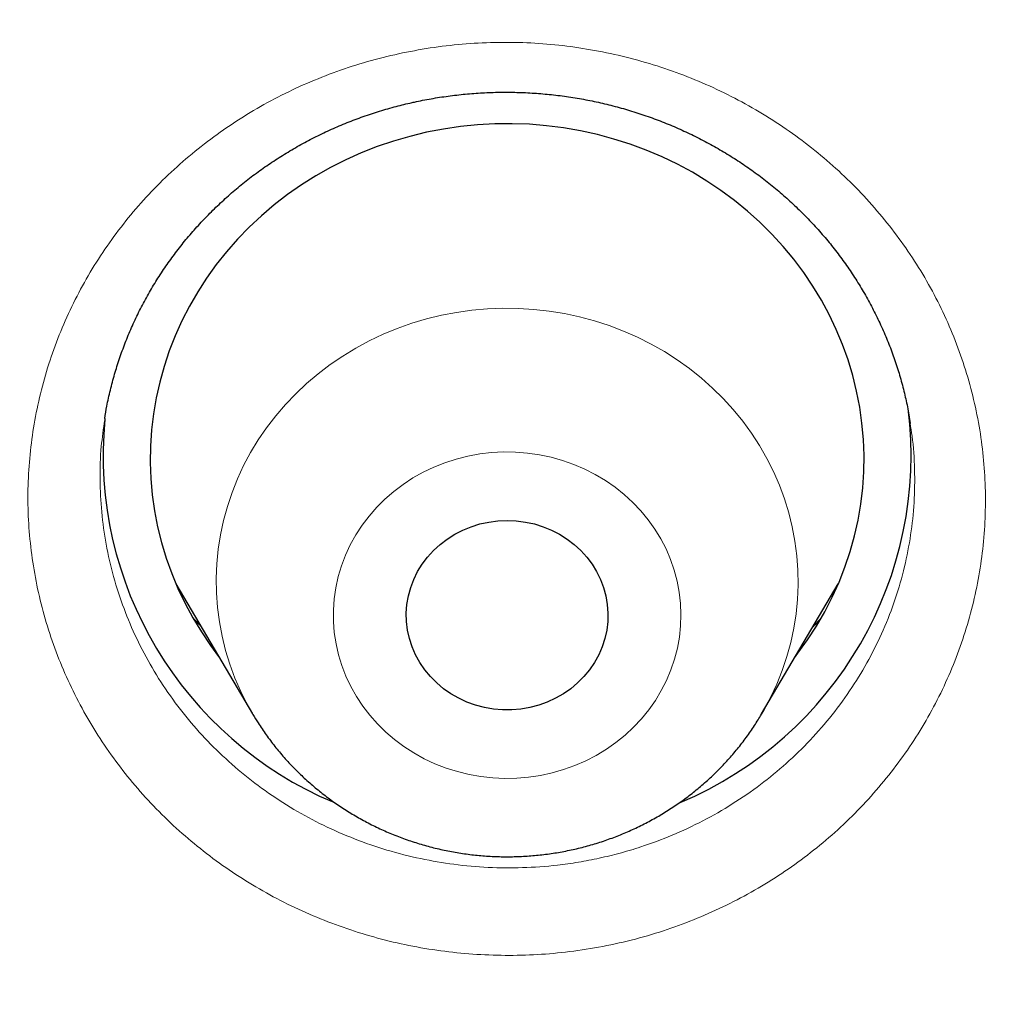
# Model space of a CAD drawing. Header units: millimetres. Extents: x 8 to 436, y 12 to 764.
# Tile 559 of 656: x 222.39 to 226.53, y 738.38 to 742.52. Entities that reach past the tile are written whole.
import ezdxf

# ---------------------------------------------------------------- set-up
doc = ezdxf.new("R2010")
doc.units = ezdxf.units.MM

msp = doc.modelspace()

# ---------------------------------------------------------------- linework, layer by layer
at = {"color": 7, "linetype": 'Continuous', "lineweight": 30}
for p, q in [((222.7486, 740.8394), (222.7479, 740.8335)), ((226.1327, 740.819), (226.1324, 740.8208)), ((223.0475, 740.1441), (223.3696, 739.5976)), ((225.5091, 739.5976), (225.8312, 740.1441)), ((223.3707, 739.5956), (223.3696, 739.5976))]:
    msp.add_line(p, q, dxfattribs=at)
at = {"color": 252, "linetype": 'Continuous', "lineweight": 0}
for p, q in [((223.1499, 739.9703), (223.1217, 739.9972)), ((225.7564, 739.9971), (225.7268, 739.967)), ((223.3761, 739.5867), (223.3707, 739.5956))]:
    msp.add_line(p, q, dxfattribs=at)
at = {"color": 7, "linetype": 'Continuous', "lineweight": 30, "flags": 128}
for points in [[(225.6519, 739.8398), (225.6618, 739.8527), (225.7024, 739.9092), (225.74, 739.9674), (225.7746, 740.0273), (225.806, 740.0886), (225.8343, 740.1514), (225.8593, 740.2153), (225.881, 740.2803), (225.8994, 740.3462), (225.9143, 740.4129), (225.9258, 740.4801), (225.9338, 740.5478), (225.9383, 740.6158), (225.9393, 740.6839), (225.9368, 740.752), (225.9308, 740.8199), (225.9214, 740.8874), (225.9084, 740.9544), (225.8921, 741.0208), (225.8723, 741.0864), (225.8492, 741.1509), (225.8228, 741.2144), (225.7932, 741.2765), (225.7604, 741.3373), (225.7245, 741.3965), (225.6857, 741.454), (225.6439, 741.5096), (225.5993, 741.5634), (225.552, 741.615), (225.5021, 741.6644), (225.4497, 741.7115), (225.3949, 741.7561), (225.338, 741.7982), (225.2789, 741.8377), (225.2179, 741.8745), (225.155, 741.9084), (225.0905, 741.9394), (225.0244, 741.9675), (224.957, 741.9926), (224.8884, 742.0145), (224.8187, 742.0333), (224.7482, 742.049), (224.6769, 742.0614), (224.605, 742.0705), (224.5328, 742.0764), (224.4604, 742.079), (224.3879, 742.0783), (224.3155, 742.0743), (224.2435, 742.0671), (224.1718, 742.0565), (224.1008, 742.0428), (224.0306, 742.0258), (223.9614, 742.0057), (223.8932, 741.9824), (223.8264, 741.9561), (223.761, 741.9267), (223.6971, 741.8945), (223.635, 741.8593), (223.5748, 741.8214), (223.5166, 741.7808), (223.4605, 741.7376), (223.4067, 741.692), (223.3554, 741.6439), (223.3066, 741.5935), (223.2604, 741.541), (223.217, 741.4865), (223.1764, 741.43), (223.1388, 741.3718), (223.1042, 741.3119), (223.0727, 741.2506), (223.0444, 741.1878), (223.0194, 741.1239), (222.9977, 741.0589), (222.9794, 740.993), (222.9645, 740.9263), (222.953, 740.8591), (222.945, 740.7914), (222.9405, 740.7234), (222.9394, 740.6553), (222.9419, 740.5872), (222.9479, 740.5193), (222.9574, 740.4518), (222.9703, 740.3848), (222.9867, 740.3184), (223.0064, 740.2529), (223.0295, 740.1883), (223.0559, 740.1248), (223.0856, 740.0627), (223.1183, 740.0019), (223.1542, 739.9427), (223.1931, 739.8852), (223.2268, 739.8398)], [(224.535, 739.625), (224.4971, 739.6184), (224.4587, 739.6152), (224.4201, 739.6152), (224.3817, 739.6184), (224.3437, 739.625), (224.3066, 739.6348), (224.2705, 739.6477), (224.2359, 739.6636), (224.2029, 739.6825), (224.1719, 739.704), (224.1432, 739.7282), (224.1168, 739.7547), (224.0932, 739.7833), (224.0724, 739.8138), (224.0546, 739.846), (224.0401, 739.8796), (224.0288, 739.9143), (224.021, 739.9497), (224.0166, 739.9858), (224.0157, 740.022), (224.0184, 740.0582), (224.0245, 740.094), (224.034, 740.1291), (224.047, 740.1632), (224.0631, 740.1961), (224.0824, 740.2275), (224.1047, 740.2571), (224.1297, 740.2847), (224.1573, 740.3101), (224.1872, 740.3329), (224.2192, 740.3532), (224.253, 740.3706), (224.2884, 740.385), (224.325, 740.3964), (224.3626, 740.4045), (224.4008, 740.4095), (224.4394, 740.4111), (224.4779, 740.4095), (224.5161, 740.4045), (224.5537, 740.3964), (224.5903, 740.385), (224.6257, 740.3706), (224.6595, 740.3532), (224.6916, 740.3329), (224.7215, 740.3101), (224.7491, 740.2847), (224.7741, 740.2571), (224.7963, 740.2275), (224.8156, 740.1961), (224.8318, 740.1632), (224.8447, 740.1291), (224.8543, 740.094), (224.8604, 740.0582), (224.863, 740.022), (224.8621, 739.9858), (224.8578, 739.9497), (224.8499, 739.9143), (224.8387, 739.8796), (224.8241, 739.846), (224.8064, 739.8138), (224.7856, 739.7833), (224.7619, 739.7547), (224.7356, 739.7282), (224.7068, 739.704), (224.6758, 739.6825), (224.6428, 739.6636), (224.6082, 739.6477), (224.5722, 739.6348), (224.535, 739.625)]]:
    msp.add_lwpolyline(points, dxfattribs=at)
at = {"color": 252, "linetype": 'Continuous', "lineweight": 0, "flags": 128}
for points in [[(223.3696, 739.5976), (223.3476, 739.6366), (223.3198, 739.692), (223.2952, 739.7486), (223.2739, 739.8064), (223.2558, 739.8652), (223.2411, 739.9248), (223.2298, 739.9851), (223.222, 740.0458), (223.2176, 740.1068), (223.2166, 740.168), (223.2191, 740.2291), (223.2251, 740.2901), (223.2345, 740.3506), (223.2473, 740.4106), (223.2635, 740.4698), (223.2831, 740.5282), (223.3059, 740.5855), (223.3319, 740.6416), (223.3611, 740.6963), (223.3933, 740.7494), (223.4285, 740.8009), (223.4666, 740.8505), (223.5074, 740.8982), (223.5508, 740.9437), (223.5968, 740.9871), (223.6452, 741.028), (223.6958, 741.0665), (223.7485, 741.1024), (223.8032, 741.1356), (223.8597, 741.166), (223.9178, 741.1936), (223.9774, 741.2182), (224.0383, 741.2398), (224.1004, 741.2583), (224.1634, 741.2737), (224.2272, 741.2859), (224.2916, 741.2949), (224.3564, 741.3007), (224.4214, 741.3032), (224.4865, 741.3025), (224.5515, 741.2985), (224.6162, 741.2913), (224.6803, 741.2808), (224.7438, 741.2672), (224.8064, 741.2504), (224.8679, 741.2305), (224.9283, 741.2075), (224.9873, 741.1816), (225.0447, 741.1527), (225.1004, 741.121), (225.1542, 741.0866), (225.206, 741.0495), (225.2556, 741.0099), (225.3029, 740.9679), (225.3478, 740.9235), (225.39, 740.877), (225.4296, 740.8285), (225.4664, 740.778), (225.5003, 740.7257), (225.5311, 740.6719), (225.5589, 740.6165), (225.5835, 740.5599), (225.6049, 740.5021), (225.6229, 740.4433), (225.6376, 740.3837), (225.6489, 740.3234), (225.6568, 740.2627), (225.6612, 740.2017), (225.6621, 740.1405), (225.6596, 740.0794), (225.6537, 740.0185), (225.6442, 739.9579), (225.6314, 739.8979), (225.6152, 739.8387), (225.5957, 739.7803), (225.5729, 739.723), (225.5468, 739.6669), (225.5177, 739.6122), (225.5085, 739.5965)], [(224.2745, 740.6816), (224.2258, 740.6693), (224.1781, 740.6539), (224.1317, 740.6355), (224.0867, 740.614), (224.0434, 740.5897), (224.002, 740.5627), (223.9627, 740.533), (223.9257, 740.5009), (223.8911, 740.4664), (223.8591, 740.4298), (223.8298, 740.3912), (223.8035, 740.3508), (223.7802, 740.3087), (223.7601, 740.2653), (223.7432, 740.2207), (223.7296, 740.175), (223.7194, 740.1286), (223.7126, 740.0817), (223.7093, 740.0344), (223.7094, 739.987), (223.7131, 739.9398), (223.7202, 739.8928), (223.7307, 739.8465), (223.7446, 739.801), (223.7618, 739.7564), (223.7823, 739.7131), (223.8059, 739.6712), (223.8325, 739.631), (223.862, 739.5925), (223.8942, 739.5561), (223.929, 739.5218), (223.9663, 739.4899), (224.0058, 739.4605), (224.0474, 739.4337), (224.0909, 739.4097), (224.136, 739.3885), (224.1826, 739.3704), (224.2304, 739.3552), (224.2791, 739.3433), (224.3287, 739.3345), (224.3788, 739.3289), (224.4291, 739.3266), (224.4796, 739.3276), (224.5298, 739.3318), (224.5796, 739.3393), (224.6287, 739.35), (224.6769, 739.3638), (224.724, 739.3808), (224.7697, 739.4008), (224.8139, 739.4236), (224.8563, 739.4493), (224.8967, 739.4777), (224.9349, 739.5086), (224.9707, 739.5419), (225.004, 739.5775), (225.0346, 739.6151), (225.0624, 739.6547), (225.0873, 739.6959), (225.109, 739.7387), (225.1275, 739.7828), (225.1428, 739.8279), (225.1547, 739.874), (225.1632, 739.9207), (225.1682, 739.9678), (225.1698, 740.0152), (225.1679, 740.0625), (225.1625, 740.1096), (225.1537, 740.1563), (225.1415, 740.2023), (225.1259, 740.2473), (225.1071, 740.2913), (225.085, 740.3339), (225.0599, 740.375), (225.0319, 740.4144), (225.001, 740.4518), (224.9674, 740.4872), (224.9314, 740.5203), (224.8929, 740.551), (224.8524, 740.5791), (224.8098, 740.6045), (224.7655, 740.6271), (224.7196, 740.6468), (224.6724, 740.6635), (224.6241, 740.677), (224.5749, 740.6874), (224.5251, 740.6946), (224.4748, 740.6985), (224.4244, 740.6992), (224.374, 740.6966), (224.324, 740.6907), (224.2745, 740.6816)]]:
    msp.add_lwpolyline(points, dxfattribs=at)
at = {"color": 7, "linetype": 'Continuous', "lineweight": 30}
for centre, radius, start, end in [((224.5545, 740.6846), 1.5822, 292.7859, 7.1502), ((224.3245, 740.6855), 1.5831, 174.5333, 247.1805)]:
    msp.add_arc(centre, radius, start, end, dxfattribs=at)
for points, knots in [([(279.178, 721.4421), (279.1775, 721.4508), (279.1765, 721.4682), (279.1747, 721.5004), (279.1724, 721.539), (279.1698, 721.5832), (279.167, 721.6304), (279.1632, 721.693), (279.1582, 721.7727), (279.1528, 721.8566), (279.1477, 721.9332), (279.1433, 721.9977), (279.1389, 722.0596), (279.135, 722.1155), (279.1314, 722.1644), (279.1283, 722.2063), (279.1257, 722.2412), (279.1236, 722.2695), (279.1217, 722.2943), (279.1199, 722.3189), (279.1177, 722.3463), (279.1148, 722.3838), (279.111, 722.4328), (279.106, 722.4949), (279.0983, 722.5893), (279.0876, 722.7159), (279.0737, 722.8744), (279.0585, 723.04), (279.0419, 723.2127), (279.0239, 723.3922), (278.9997, 723.6241), (278.969, 723.9018), (278.9314, 724.219), (278.9026, 724.4477), (278.884, 724.59), (278.8764, 724.6475), (278.8697, 724.6977), (278.864, 724.7402), (278.8593, 724.7751), (278.8556, 724.8021), (278.8528, 724.8224), (278.8504, 724.8405), (278.8475, 724.8612), (278.8438, 724.8879), (278.8387, 724.9247), (278.832, 724.9726), (278.8238, 725.0307), (278.8149, 725.0933), (278.8056, 725.1578), (278.7929, 725.2452), (278.7763, 725.3567), (278.7542, 725.5026), (278.7294, 725.6627), (278.7015, 725.8377), (278.6681, 726.0418), (278.6284, 726.2762), (278.5818, 726.542), (278.5316, 726.8176), (278.4776, 727.1028), (278.4325, 727.333), (278.3977, 727.5053), (278.3749, 727.6172), (278.3515, 727.7303), (278.328, 727.8423), (278.3052, 727.9497), (278.2842, 728.0471), (278.2654, 728.1336), (278.2487, 728.2095), (278.2338, 728.2768), (278.2208, 728.3355), (278.2102, 728.3825), (278.202, 728.419), (278.1958, 728.4462), (278.1908, 728.4686), (278.1868, 728.4861), (278.1836, 728.5002), (278.1802, 728.5149), (278.1758, 728.5344), (278.1697, 728.5609), (278.1622, 728.5935), (278.1536, 728.631), (278.1411, 728.6849), (278.1241, 728.7576), (278.102, 728.8519), (278.0768, 728.9578), (278.0485, 729.0752), (278.0156, 729.2098), (277.9785, 729.3598), (277.9381, 729.5202), (277.8972, 729.6803), (277.8564, 729.8371), (277.8159, 729.9905), (277.7757, 730.1407), (277.7358, 730.2875), (277.6863, 730.4669), (277.6275, 730.6766), (277.5593, 730.9141), (277.4927, 731.1411), (277.428, 731.3577), (277.3651, 731.5638), (277.3045, 731.7594), (277.2462, 731.9444), (277.1893, 732.122), (277.1341, 732.2919), (277.0809, 732.4535), (277.0401, 732.5757), (277.0111, 732.6619), (276.993, 732.7156), (276.9754, 732.7674), (276.9587, 732.8164), (276.9436, 732.8606), (276.9307, 732.898), (276.9205, 732.9276), (276.9119, 732.9526), (276.9032, 732.9777), (276.8927, 733.0082), (276.8796, 733.0459), (276.8628, 733.0941), (276.8427, 733.1513), (276.8201, 733.2158), (276.7965, 733.2825), (276.7609, 733.3828), (276.7119, 733.5191), (276.6483, 733.6941), (276.5804, 733.8785), (276.5079, 734.0722), (276.4309, 734.2753), (276.3489, 734.4878), (276.2618, 734.7102), (276.1689, 734.9432), (276.0701, 735.1869), (275.9651, 735.4413), (275.8537, 735.7062), (275.7356, 735.9815), (275.6107, 736.2672), (275.501, 736.5129), (275.4089, 736.7162), (275.3373, 736.8726), (275.2666, 737.0253), (275.199, 737.1698), (275.1357, 737.304), (275.0787, 737.4235), (275.028, 737.5293), (274.9832, 737.6221), (274.947, 737.6967), (274.9186, 737.755), (274.8976, 737.798), (274.8789, 737.836), (274.8636, 737.8672), (274.8519, 737.8908), (274.8437, 737.9075), (274.8372, 737.9207), (274.8307, 737.9339), (274.8213, 737.9529), (274.8083, 737.9791), (274.7913, 738.0134), (274.7703, 738.0556), (274.7452, 738.106), (274.7157, 738.1648), (274.6823, 738.2313), (274.6451, 738.305), (274.558, 738.4767), (274.4212, 738.7425), (274.2515, 739.0648), (274.0982, 739.3506), (273.962, 739.6005), (273.8248, 739.8484), (273.6856, 740.0961), (273.5306, 740.3677), (273.357, 740.6668), (273.1626, 740.9952), (272.959, 741.3323), (272.7548, 741.6636), (272.5507, 741.9883), (272.3897, 742.2397), (272.2668, 742.4292), (272.1861, 742.5527), (272.1082, 742.671), (272.0328, 742.7847), (271.9604, 742.8934), (271.8911, 742.9965), (271.8272, 743.0911), (271.7688, 743.1773), (271.7157, 743.255), (271.669, 743.3233), (271.6283, 743.3824), (271.5936, 743.4328), (271.5641, 743.4754), (271.5403, 743.5098), (271.5214, 743.537), (271.5038, 743.5624), (271.4833, 743.5917), (271.4572, 743.6292), (271.4254, 743.6747), (271.388, 743.7281), (271.3451, 743.789), (271.2967, 743.8575), (271.2426, 743.9337), (271.1824, 744.0183), (271.1158, 744.1112), (271.0428, 744.2126), (270.9646, 744.3204), (270.8832, 744.4321), (270.7189, 744.6558), (270.4816, 744.9739), (270.1673, 745.3849), (269.8501, 745.7904), (269.5172, 746.2059), (269.1682, 746.6309), (268.8609, 746.9958), (268.6004, 747.2991), (268.3917, 747.5386), (268.1876, 747.7696), (267.9884, 747.992), (267.7944, 748.2059), (267.6056, 748.4113), (267.4223, 748.6085), (267.2789, 748.7609), (267.1742, 748.8713), (267.1068, 748.942), (267.0403, 749.0116), (266.9759, 749.0786), (266.9156, 749.1411), (266.8615, 749.197), (266.8145, 749.2454), (266.7752, 749.2857), (266.7433, 749.3184), (266.7186, 749.3436), (266.6999, 749.3627), (266.6837, 749.3793), (266.6659, 749.3974), (266.6378, 749.426), (266.5981, 749.4664), (266.546, 749.5191), (266.4844, 749.5813), (266.4129, 749.6532), (266.3309, 749.7352), (266.2398, 749.8258), (266.1396, 749.925), (266.0368, 750.026), (265.9324, 750.1279), (265.8273, 750.2299), (265.7156, 750.3376), (265.5971, 750.4509), (265.4722, 750.5696), (265.2836, 750.7474), (265.0338, 750.9798), (264.7075, 751.2776), (264.3661, 751.5832), (264.0097, 751.8955), (263.6567, 752.1987), (263.3072, 752.4928), (262.9613, 752.778), (262.6195, 753.0545), (262.2816, 753.3227), (261.9705, 753.5649), (261.6857, 753.7831), (261.4265, 753.9788), (261.1689, 754.1705), (260.9128, 754.3584), (260.6584, 754.5425), (260.4057, 754.7228), (260.1549, 754.8993), (259.9491, 755.0422), (259.7909, 755.1509), (259.6828, 755.2247), (259.5838, 755.292), (259.4939, 755.3527), (259.4262, 755.3982), (259.3781, 755.4305), (259.3473, 755.4511), (259.3183, 755.4704), (259.2922, 755.4879), (259.2709, 755.5021), (259.2561, 755.5119), (259.2467, 755.5182), (259.2397, 755.5229), (259.2274, 755.531), (259.2064, 755.5449), (259.1745, 755.5661), (259.1342, 755.5928), (259.0854, 755.625), (259.0282, 755.6627), (258.9624, 755.7058), (258.8881, 755.7544), (258.8052, 755.8084), (258.7136, 755.8676), (258.6136, 755.9321), (258.5068, 756.0005), (258.3954, 756.0715), (258.2816, 756.1435), (258.1329, 756.237), (257.9476, 756.3524), (257.7241, 756.4901), (257.475, 756.6416), (257.1988, 756.8071), (256.8943, 756.9866), (256.5795, 757.1691), (256.2542, 757.3543), (255.9185, 757.542), (255.572, 757.732), (255.2251, 757.9185), (254.8783, 758.1013), (254.5321, 758.2803), (254.1767, 758.4605), (253.8119, 758.6416), (253.4376, 758.8234), (253.0726, 758.9968), (252.7178, 759.1618), (252.3757, 759.3177), (252.0324, 759.4709), (251.6924, 759.6195), (251.3584, 759.7624), (251.0306, 759.8998), (250.6987, 760.0361), (250.3632, 760.171), (250.0247, 760.3041), (249.694, 760.4313), (249.3714, 760.5527), (249.0414, 760.6743), (248.705, 760.7954), (248.3631, 760.9156), (248.0325, 761.0291), (247.7132, 761.1363), (247.407, 761.2367), (247.1139, 761.3308), (246.834, 761.4188), (246.5653, 761.5015), (246.324, 761.5743), (246.109, 761.6381), (245.9187, 761.6936), (245.7349, 761.7465), (245.5534, 761.798), (245.3503, 761.8549), (245.1209, 761.9179), (244.8639, 761.987), (244.5851, 762.0604), (244.2834, 762.1379), (243.958, 762.2192), (243.6206, 762.3011), (243.2712, 762.3832), (242.9098, 762.4654), (242.5437, 762.5457), (242.1734, 762.6241), (241.7994, 762.7003), (241.4145, 762.7756), (241.0188, 762.8498), (240.625, 762.9203), (240.2337, 762.9872), (239.8458, 763.0504), (239.4513, 763.1115), (239.0534, 763.1698), (238.6552, 763.2249), (238.2576, 763.2768), (237.7508, 763.3387), (237.1351, 763.4069), (236.411, 763.4765), (235.6723, 763.5368), (234.9192, 763.5868), (234.152, 763.626), (233.3883, 763.6532), (232.6282, 763.6687), (231.933, 763.6722), (231.3023, 763.6669), (230.7357, 763.6557), (230.1715, 763.6381), (229.6102, 763.6142), (229.0541, 763.5843), (228.5159, 763.5494), (227.9972, 763.5102), (227.4978, 763.4674), (227.0073, 763.4205), (226.5257, 763.3697), (226.0351, 763.3131), (225.5365, 763.2507), (225.0305, 763.182), (224.5357, 763.1098), (224.052, 763.0343), (223.5794, 762.9559), (223.118, 762.8748), (222.6677, 762.7914), (222.2078, 762.7019), (221.7345, 762.6052), (221.2431, 762.4997), (220.7494, 762.3884), (220.2524, 762.271), (219.7523, 762.1475), (219.2491, 762.0177), (218.7823, 761.8919), (218.3521, 761.7717), (217.9588, 761.6583), (217.5636, 761.5408), (217.193, 761.4272), (216.8448, 761.3176), (216.5173, 761.212), (216.1822, 761.1013), (215.8333, 760.9833), (215.4706, 760.8574), (215.0939, 760.7233), (214.7091, 760.5826), (214.3164, 760.4353), (213.9159, 760.2811), (213.5079, 760.1197), (213.104, 759.9556), (212.7044, 759.7891), (212.3088, 759.6201), (211.9055, 759.4436), (211.4948, 759.2593), (211.0767, 759.0669), (210.6515, 758.8662), (210.2193, 758.6571), (209.7803, 758.4392), (209.3347, 758.2123), (208.8828, 757.9762), (208.4246, 757.7306), (208.0492, 757.524), (207.7573, 757.3604), (207.5502, 757.243), (207.3421, 757.1237), (207.1359, 757.004), (206.9347, 756.8859), (206.7452, 756.7735), (206.5678, 756.6671), (206.4021, 756.5669), (206.2442, 756.4705), (206.0941, 756.3781), (205.9451, 756.2857), (205.798, 756.1936), (205.6535, 756.1025), (205.5192, 756.0171), (205.3949, 755.9376), (205.2813, 755.8644), (205.178, 755.7975), (205.0851, 755.7369), (205.0016, 755.6822), (204.9317, 755.6363), (204.874, 755.5982), (204.8268, 755.567), (204.7838, 755.5385), (204.7436, 755.5117), (204.7053, 755.4862), (204.665, 755.4593), (204.6198, 755.4291), (204.5669, 755.3936), (204.5072, 755.3534), (204.4345, 755.3044), (204.3481, 755.2458), (204.2468, 755.1767), (204.1364, 755.101), (204.0168, 755.0185), (203.889, 754.9297), (203.7532, 754.8346), (203.6095, 754.7333), (203.4573, 754.6251), (203.2955, 754.5091), (203.1251, 754.3858), (202.95, 754.2579), (202.7753, 754.1289), (202.6037, 754.0012), (202.4355, 753.8747), (202.2706, 753.7496), (202.0683, 753.5946), (201.8309, 753.4106), (201.5613, 753.1983), (201.3018, 752.9909), (201.0522, 752.7886), (200.8138, 752.5926), (200.5863, 752.4031), (200.3694, 752.2202), (200.1616, 752.0427), (199.9615, 751.8699), (199.7691, 751.7017), (199.5845, 751.5385), (199.4087, 751.3816), (199.2407, 751.23), (199.079, 751.0827), (198.9224, 750.9387), (198.7501, 750.7787), (198.5636, 750.6037), (198.3648, 750.4148), (198.175, 750.2323), (197.9942, 750.0565), (197.8526, 749.9173), (197.7474, 749.8131), (197.6762, 749.7423), (197.6066, 749.6728), (197.5396, 749.6055), (197.4811, 749.5466), (197.4322, 749.4971), (197.3931, 749.4574), (197.359, 749.4228), (197.3297, 749.3929), (197.305, 749.3678), (197.2827, 749.345), (197.2593, 749.321), (197.2312, 749.2923), (197.1974, 749.2576), (197.1579, 749.217), (197.1126, 749.1702), (197.0616, 749.1175), (196.9992, 749.0527), (196.9245, 748.9748), (196.8364, 748.8824), (196.7395, 748.7803), (196.6339, 748.6682), (196.4999, 748.525), (196.3411, 748.3536), (196.1618, 748.1577), (195.9855, 747.963), (195.8131, 747.7703), (195.6443, 747.5795), (195.451, 747.3584), (195.2349, 747.1078), (194.998, 746.8285), (194.7691, 746.5543), (194.5482, 746.2853), (194.3363, 746.0233), (194.1332, 745.7683), (193.9385, 745.5203), (193.7509, 745.2779), (193.5896, 745.0666), (193.4539, 744.8867), (193.3436, 744.7393), (193.2399, 744.5995), (193.1431, 744.468), (193.0532, 744.3449), (192.9713, 744.2321), (192.8973, 744.1295), (192.8307, 744.0366), (192.7699, 743.9514), (192.7149, 743.8738), (192.6636, 743.8014), (192.6167, 743.7348), (192.5747, 743.6748), (192.5397, 743.6248), (192.5145, 743.5887), (192.4969, 743.5633), (192.4833, 743.5438), (192.4667, 743.5198), (192.4449, 743.4885), (192.4173, 743.4485), (192.3858, 743.4029), (192.351, 743.3523), (192.3136, 743.2979), (192.2734, 743.2392), (192.232, 743.1783), (192.1903, 743.117), (192.1486, 743.0553), (192.0434, 742.8993), (191.8638, 742.6297), (191.611, 742.242), (191.4016, 741.9128), (191.2433, 741.6597), (191.1344, 741.4838), (191.0214, 741.2994), (190.9037, 741.105), (190.7812, 740.9003), (190.6542, 740.6853), (190.5234, 740.4609), (190.389, 740.2272), (190.2615, 740.0022), (190.1413, 739.7873), (190.0288, 739.5836), (189.9145, 739.3739), (189.7986, 739.1585), (189.698, 738.9688), (189.6147, 738.8102), (189.5508, 738.6873), (189.492, 738.5737), (189.4384, 738.4692), (189.3899, 738.374), (189.3463, 738.288), (189.3076, 738.2113), (189.2747, 738.1458), (189.2473, 738.0908), (189.2248, 738.0458), (189.2062, 738.0084), (189.1912, 737.9782), (189.1782, 737.9518), (189.165, 737.9251), (189.149, 737.8927), (189.1291, 737.8524), (189.1049, 737.8029), (189.0762, 737.7443), (189.0433, 737.6767), (189.0063, 737.6005), (188.9656, 737.516), (188.9225, 737.426), (188.8783, 737.3332), (188.7977, 737.1631), (188.6837, 736.9189), (188.5526, 736.6319), (188.4403, 736.3816), (188.3446, 736.1652), (188.2495, 735.9467), (188.1525, 735.7204), (188.052, 735.4821), (187.9482, 735.2316), (187.8413, 734.9687), (187.7314, 734.6933), (187.619, 734.4055), (187.5295, 734.1714), (187.4632, 733.9951), (187.4211, 733.8822), (187.3806, 733.7727), (187.3426, 733.6692), (187.3074, 733.5725), (187.2733, 733.4779), (187.2405, 733.3865), (187.2093, 733.299), (187.1818, 733.2211), (187.1582, 733.1542), (187.1385, 733.0977), (187.1223, 733.0514), (187.1091, 733.0132), (187.0987, 732.9832), (187.09, 732.958), (187.0813, 732.933), (187.0705, 732.9016), (187.0566, 732.8611), (187.0391, 732.8099), (187.0182, 732.7484), (186.9939, 732.6768), (186.9682, 732.6003), (186.9413, 732.52), (186.9137, 732.4369), (186.8839, 732.3467), (186.8521, 732.2493), (186.8186, 732.1462), (186.769, 731.992), (186.7052, 731.7906), (186.6202, 731.5165), (186.5305, 731.2202), (186.4373, 730.903), (186.3491, 730.5942), (186.2657, 730.2939), (186.1866, 730.0009), (186.1061, 729.6944), (186.0247, 729.3741), (185.9623, 729.1203), (185.9218, 728.9519), (185.9017, 728.8673), (185.8828, 728.7873), (185.8659, 728.715), (185.8514, 728.6526), (185.8397, 728.6019), (185.8306, 728.5621), (185.8236, 728.5316), (185.8175, 728.5048), (185.8114, 728.4782), (185.8049, 728.4493), (185.7978, 728.418), (185.7878, 728.3738), (185.7747, 728.315), (185.758, 728.2401), (185.7382, 728.1502), (185.7151, 728.0441), (185.6885, 727.9202), (185.6599, 727.785), (185.6294, 727.6382), (185.5971, 727.48), (185.5631, 727.3104), (185.5288, 727.1348), (185.4942, 726.954), (185.4595, 726.7684), (185.4239, 726.5732), (185.3877, 726.3684), (185.3508, 726.154), (185.314, 725.9335), (185.2776, 725.7073), (185.2491, 725.5246), (185.2281, 725.3857), (185.2147, 725.2963), (185.2024, 725.2128), (185.1907, 725.1324), (185.1798, 725.0563), (185.1699, 724.9859), (185.1616, 724.9272), (185.1549, 724.879), (185.1496, 724.8399), (185.1451, 724.8071), (185.1401, 724.7709), (185.1339, 724.7246), (185.1257, 724.6635), (185.116, 724.5902), (185.1049, 724.5048), (185.0924, 724.4074), (185.0788, 724.299), (185.0646, 724.1833), (185.0475, 724.0405), (185.0279, 723.8723), (185.003, 723.6487), (184.9757, 723.3911), (184.9468, 723.0982), (184.9257, 722.8687), (184.9118, 722.7085), (184.9046, 722.6236), (184.8984, 722.5494), (184.8933, 722.4858), (184.889, 722.433), (184.8857, 722.3908), (184.8835, 722.362), (184.8821, 722.3438), (184.8811, 722.331), (184.8798, 722.3149), (184.8781, 722.292), (184.8758, 722.2616), (184.873, 722.2238), (184.8677, 722.1527), (184.8601, 722.0476), (184.8522, 721.9322), (184.8458, 721.8345), (184.8409, 721.7582), (184.8362, 721.6838), (184.832, 721.6139), (184.8282, 721.5507), (184.825, 721.4941), (184.823, 721.4587), (184.822, 721.4421)], [0, 0, 0, 0, 0.000191, 0.000381, 0.000677, 0.000995, 0.001342, 0.001718, 0.00237, 0.003096, 0.003563, 0.004054, 0.004515, 0.004925, 0.005284, 0.005591, 0.005847, 0.006052, 0.006215, 0.006394, 0.006595, 0.00682, 0.00722, 0.007678, 0.008192, 0.009307, 0.010475, 0.011696, 0.012969, 0.014295, 0.015667, 0.018103, 0.020449, 0.022705, 0.023183, 0.023611, 0.023983, 0.024298, 0.024557, 0.02476, 0.024899, 0.02501, 0.025162, 0.02536, 0.025604, 0.025981, 0.026429, 0.026899, 0.027378, 0.027866, 0.02885, 0.029868, 0.031124, 0.032428, 0.033781, 0.035692, 0.037679, 0.03974, 0.041876, 0.044087, 0.044917, 0.045756, 0.046606, 0.047465, 0.048283, 0.049028, 0.049664, 0.050235, 0.050742, 0.051184, 0.051562, 0.051804, 0.05201, 0.052178, 0.05231, 0.052405, 0.052498, 0.052644, 0.052845, 0.053099, 0.053382, 0.053694, 0.054319, 0.055032, 0.055832, 0.056721, 0.057698, 0.058892, 0.060132, 0.061348, 0.06254, 0.063707, 0.06485, 0.065968, 0.067063, 0.068956, 0.070772, 0.07251, 0.074171, 0.075755, 0.077259, 0.078684, 0.080027, 0.081368, 0.082617, 0.083775, 0.084205, 0.084621, 0.085022, 0.085409, 0.08576, 0.086051, 0.086281, 0.086451, 0.086631, 0.086868, 0.087161, 0.087511, 0.087991, 0.088496, 0.089015, 0.089548, 0.090839, 0.092205, 0.093647, 0.095164, 0.096757, 0.098425, 0.100175, 0.102013, 0.10394, 0.105956, 0.108061, 0.110255, 0.112538, 0.114909, 0.116161, 0.117436, 0.118684, 0.119851, 0.120936, 0.121939, 0.122755, 0.123508, 0.124198, 0.124575, 0.12493, 0.125247, 0.125503, 0.125692, 0.125825, 0.12591, 0.126014, 0.126149, 0.126375, 0.126654, 0.126989, 0.127407, 0.127888, 0.128432, 0.129038, 0.129696, 0.132651, 0.135588, 0.137673, 0.13975, 0.141817, 0.143875, 0.145964, 0.148655, 0.151434, 0.154301, 0.157256, 0.159929, 0.162671, 0.163766, 0.164856, 0.165886, 0.166854, 0.167829, 0.168731, 0.16956, 0.170317, 0.171, 0.17161, 0.172119, 0.172562, 0.172941, 0.173248, 0.173473, 0.173662, 0.173921, 0.174252, 0.174655, 0.175131, 0.17567, 0.176278, 0.176956, 0.177704, 0.178537, 0.179443, 0.180421, 0.181434, 0.182449, 0.186456, 0.190059, 0.193687, 0.197633, 0.201607, 0.20561, 0.207968, 0.210263, 0.212486, 0.214638, 0.216719, 0.218728, 0.220667, 0.222534, 0.223248, 0.223952, 0.224644, 0.225325, 0.225959, 0.226518, 0.227003, 0.227413, 0.227734, 0.227988, 0.228175, 0.228311, 0.228488, 0.228721, 0.229176, 0.229709, 0.230321, 0.231064, 0.231897, 0.23282, 0.233834, 0.234938, 0.235926, 0.236978, 0.238092, 0.239269, 0.240508, 0.241803, 0.244849, 0.247848, 0.251304, 0.254697, 0.258026, 0.261293, 0.264498, 0.267639, 0.270717, 0.273737, 0.276079, 0.278395, 0.280684, 0.282947, 0.285184, 0.287394, 0.289578, 0.291731, 0.292742, 0.293673, 0.294524, 0.295295, 0.295987, 0.296265, 0.296529, 0.296777, 0.297009, 0.297198, 0.297323, 0.297388, 0.297439, 0.297503, 0.297703, 0.297975, 0.298319, 0.298734, 0.299221, 0.299781, 0.300411, 0.301114, 0.301889, 0.302735, 0.30365, 0.304592, 0.305548, 0.306518, 0.308333, 0.310196, 0.312105, 0.314538, 0.317044, 0.319622, 0.322273, 0.324996, 0.327793, 0.330661, 0.333355, 0.336109, 0.338925, 0.341801, 0.344739, 0.347737, 0.350356, 0.353019, 0.355689, 0.358305, 0.360864, 0.363367, 0.365814, 0.368441, 0.371, 0.373491, 0.375915, 0.378271, 0.380907, 0.383452, 0.385907, 0.388272, 0.390547, 0.392693, 0.394752, 0.396724, 0.398609, 0.400054, 0.401443, 0.402777, 0.404078, 0.405411, 0.407213, 0.409078, 0.411006, 0.413274, 0.415623, 0.418054, 0.420567, 0.423161, 0.425837, 0.428435, 0.431105, 0.433848, 0.436663, 0.439551, 0.44224, 0.444988, 0.447794, 0.450609, 0.453417, 0.456219, 0.459013, 0.464116, 0.469195, 0.47425, 0.479638, 0.484999, 0.490332, 0.495638, 0.500915, 0.504886, 0.508841, 0.51278, 0.516704, 0.520603, 0.52444, 0.527998, 0.531497, 0.534937, 0.538319, 0.541643, 0.545283, 0.54885, 0.552344, 0.555766, 0.559114, 0.562389, 0.565592, 0.568721, 0.572219, 0.575729, 0.579271, 0.582845, 0.586452, 0.590091, 0.593762, 0.596611, 0.599479, 0.602366, 0.60528, 0.607631, 0.610045, 0.612522, 0.615062, 0.617802, 0.620612, 0.623492, 0.626441, 0.629461, 0.63255, 0.635709, 0.63867, 0.641702, 0.644806, 0.647981, 0.651228, 0.654547, 0.657937, 0.661399, 0.664933, 0.668539, 0.672216, 0.675965, 0.677637, 0.679323, 0.681023, 0.682733, 0.684393, 0.685983, 0.687418, 0.688792, 0.690104, 0.691354, 0.692542, 0.693837, 0.69505, 0.69618, 0.697228, 0.698193, 0.699061, 0.699849, 0.700558, 0.701188, 0.701634, 0.702031, 0.702395, 0.702734, 0.70306, 0.703378, 0.703765, 0.704221, 0.704735, 0.7053, 0.706091, 0.706963, 0.707915, 0.708949, 0.710063, 0.711236, 0.712488, 0.713817, 0.715224, 0.716741, 0.71831, 0.719859, 0.721384, 0.722884, 0.72436, 0.725812, 0.728339, 0.730788, 0.733161, 0.735456, 0.737675, 0.739779, 0.741808, 0.743763, 0.745644, 0.747486, 0.749251, 0.750939, 0.752551, 0.754116, 0.755642, 0.757128, 0.759176, 0.761145, 0.763034, 0.764845, 0.766577, 0.767315, 0.768037, 0.768743, 0.769434, 0.770083, 0.770535, 0.770935, 0.771285, 0.771583, 0.771839, 0.772043, 0.772273, 0.772561, 0.772909, 0.773317, 0.773785, 0.774313, 0.774901, 0.775725, 0.776643, 0.777657, 0.778765, 0.779967, 0.781894, 0.783814, 0.785706, 0.787571, 0.789408, 0.791217, 0.793926, 0.796571, 0.79915, 0.801666, 0.804116, 0.806459, 0.80874, 0.810958, 0.813114, 0.814516, 0.815854, 0.817115, 0.818299, 0.819404, 0.820432, 0.821329, 0.822158, 0.822917, 0.823607, 0.824228, 0.824849, 0.82538, 0.825823, 0.826177, 0.826339, 0.826495, 0.826696, 0.826973, 0.827326, 0.827754, 0.82818, 0.828663, 0.829192, 0.829729, 0.830267, 0.830807, 0.83135, 0.834367, 0.837866, 0.841441, 0.842878, 0.844381, 0.845955, 0.847599, 0.849345, 0.851164, 0.853056, 0.855021, 0.857059, 0.858711, 0.860408, 0.86215, 0.863938, 0.865764, 0.866852, 0.867862, 0.868797, 0.869654, 0.870435, 0.871139, 0.871767, 0.872318, 0.872747, 0.873114, 0.87342, 0.873663, 0.873853, 0.874064, 0.874317, 0.874646, 0.875049, 0.875525, 0.876075, 0.876699, 0.877383, 0.878131, 0.878887, 0.879637, 0.88226, 0.884799, 0.886562, 0.888282, 0.889995, 0.891796, 0.893689, 0.895676, 0.897756, 0.899929, 0.902195, 0.904553, 0.905442, 0.90634, 0.907203, 0.908012, 0.908767, 0.909468, 0.910225, 0.910907, 0.911513, 0.912045, 0.912469, 0.91283, 0.913126, 0.913358, 0.91353, 0.913714, 0.91394, 0.914259, 0.914657, 0.915134, 0.915689, 0.916323, 0.916911, 0.917554, 0.918251, 0.919003, 0.91981, 0.92064, 0.922571, 0.924464, 0.926964, 0.929394, 0.931755, 0.934046, 0.93627, 0.938449, 0.941038, 0.943564, 0.944215, 0.944862, 0.945483, 0.946029, 0.946501, 0.946898, 0.947178, 0.947402, 0.947587, 0.947786, 0.948004, 0.948241, 0.948495, 0.949004, 0.949568, 0.950188, 0.951034, 0.951966, 0.952982, 0.954085, 0.955272, 0.956545, 0.957902, 0.95922, 0.960609, 0.962069, 0.963599, 0.9652, 0.966873, 0.968535, 0.970262, 0.970958, 0.971637, 0.972259, 0.972822, 0.973432, 0.973955, 0.974392, 0.974743, 0.975029, 0.975262, 0.975473, 0.975837, 0.97629, 0.976833, 0.977464, 0.978186, 0.978996, 0.979869, 0.980753, 0.982163, 0.983598, 0.985707, 0.987868, 0.990081, 0.990785, 0.991411, 0.991958, 0.992426, 0.992816, 0.993126, 0.993358, 0.993453, 0.993528, 0.99364, 0.993808, 0.994032, 0.994312, 0.99464, 0.995599, 0.996627, 0.997179, 0.997748, 0.998306, 0.998808, 0.999257, 0.999653, 1, 1, 1, 1]), ([(228.8203, 667.8387), (227.6178, 667.9452), (225.213, 668.1582), (221.6552, 668.8219), (218.1629, 669.7328), (214.7882, 670.9004), (211.5494, 672.3031), (208.4634, 673.9273), (205.5225, 675.7738), (202.7448, 677.8315), (200.1475, 680.0876), (197.7465, 682.5283), (195.5568, 685.1385), (193.5917, 687.902), (191.8635, 690.8019), (190.3827, 693.8203), (189.1584, 696.9386), (188.1983, 700.1375), (187.5083, 703.3974), (187.0926, 706.6981), (186.9537, 710.0192), (187.0926, 713.3404), (187.5083, 716.641), (188.1983, 719.9009), (189.1584, 723.0998), (190.3827, 726.2181), (191.8635, 729.2365), (193.5917, 732.1364), (195.5568, 734.9), (197.7465, 737.5101), (200.1475, 739.9508), (202.7448, 742.2069), (205.5225, 744.2646), (208.4634, 746.1112), (211.5494, 747.7352), (214.7615, 749.1267), (218.0799, 750.2771), (221.4842, 751.1793), (224.9532, 751.8277), (228.4657, 752.2184), (232, 752.3489), (235.5343, 752.2184), (239.0468, 751.8277), (242.5158, 751.1793), (245.9201, 750.2771), (249.2385, 749.1267), (252.4506, 747.7352), (255.5366, 746.1112), (258.4775, 744.2646), (261.2552, 742.2069), (263.8525, 739.9508), (266.2535, 737.5101), (268.4432, 734.9), (270.4083, 732.1364), (272.1365, 729.2365), (273.6173, 726.2181), (274.8416, 723.0998), (275.8017, 719.9009), (276.4917, 716.641), (276.9074, 713.3404), (277.0463, 710.0192), (276.9074, 706.6981), (276.4917, 703.3974), (275.8017, 700.1375), (274.8416, 696.9386), (273.6173, 693.8203), (272.1365, 690.8019), (270.4083, 687.902), (268.4432, 685.1385), (266.2535, 682.5283), (263.8525, 680.0876), (261.2552, 677.8315), (258.4775, 675.7738), (255.5366, 673.9273), (252.4506, 672.3031), (249.2118, 670.9004), (245.8371, 669.7328), (242.3448, 668.8219), (238.787, 668.1582), (236.3822, 667.9452), (235.1797, 667.8387)], [0, 0, 0, 0, 0.013106, 0.026212, 0.039318, 0.052424, 0.065212, 0.078, 0.090788, 0.103576, 0.116364, 0.129151, 0.141939, 0.154727, 0.167515, 0.180303, 0.193091, 0.205879, 0.218667, 0.231454, 0.244242, 0.25703, 0.269818, 0.282606, 0.295394, 0.308182, 0.32097, 0.333758, 0.346545, 0.359333, 0.372121, 0.384909, 0.397697, 0.410485, 0.423273, 0.436061, 0.448848, 0.461636, 0.474424, 0.487212, 0.5, 0.512788, 0.525576, 0.538364, 0.551152, 0.563939, 0.576727, 0.589515, 0.602303, 0.615091, 0.627879, 0.640667, 0.653455, 0.666242, 0.67903, 0.691818, 0.704606, 0.717394, 0.730182, 0.74297, 0.755758, 0.768546, 0.781333, 0.794121, 0.806909, 0.819697, 0.832485, 0.845273, 0.858061, 0.870849, 0.883636, 0.896424, 0.909212, 0.922, 0.934788, 0.947576, 0.960682, 0.973788, 0.986894, 1, 1, 1, 1]), ([(224.0494, 742.1699), (224.061, 742.1724), (224.0963, 742.1799), (224.1556, 742.1903), (224.2275, 742.2), (224.2996, 742.2069), (224.372, 742.2108), (224.4445, 742.2118), (224.5171, 742.2099), (224.5896, 742.205), (224.662, 742.1973), (224.7339, 742.1867), (224.8051, 742.1732), (224.8756, 742.1568), (224.9454, 742.1377), (225.0145, 742.1156), (225.0827, 742.0909), (225.1497, 742.0634), (225.2154, 742.0333), (225.2795, 742.0007), (225.3418, 741.9657), (225.4024, 741.9283), (225.4613, 741.8884), (225.5185, 741.846), (225.5742, 741.8012), (225.628, 741.754), (225.6796, 741.7047), (225.7289, 741.6536), (225.7757, 741.6007), (225.8198, 741.5463), (225.8613, 741.4904), (225.9002, 741.4328), (225.9368, 741.3733), (225.9708, 741.312), (226.0022, 741.2493), (226.0309, 741.1853), (226.0566, 741.1203), (226.0792, 741.0546), (226.0988, 740.9884), (226.1152, 740.9218), (226.1269, 740.8654), (226.1319, 740.831), (226.1336, 740.8192)], [0, 0, 0, 0, 0.012581, 0.038135, 0.063632, 0.089103, 0.114565, 0.140032, 0.165518, 0.191032, 0.21659, 0.242189, 0.267667, 0.293083, 0.318606, 0.344208, 0.369857, 0.39552, 0.421156, 0.44673, 0.472212, 0.497598, 0.522986, 0.548592, 0.574336, 0.600164, 0.626022, 0.65184, 0.677556, 0.703117, 0.728521, 0.754022, 0.779753, 0.805637, 0.83162, 0.857645, 0.883646, 0.909556, 0.935322, 0.96093, 0.986599, 1, 1, 1, 1]), ([(222.748, 740.8394), (222.7509, 740.857), (222.7575, 740.8971), (222.7713, 740.9593), (222.789, 741.0259), (222.8099, 741.092), (222.8337, 741.1575), (222.8606, 741.2221), (222.8902, 741.2855), (222.9226, 741.3474), (222.9576, 741.4077), (222.9952, 741.4662), (223.0353, 741.523), (223.0781, 741.5783), (223.1235, 741.6321), (223.1714, 741.6841), (223.2217, 741.7342), (223.2741, 741.7822), (223.3286, 741.828), (223.385, 741.8715), (223.4431, 741.9125), (223.503, 741.951), (223.5646, 741.9872), (223.6279, 742.0209), (223.6926, 742.052), (223.7587, 742.0805), (223.8261, 742.1063), (223.8946, 742.1294), (223.9629, 742.1493), (224.0147, 742.1622), (224.0432, 742.1686), (224.0494, 742.1699)], [0, 0, 0, 0, 0.027965, 0.063616, 0.099431, 0.135448, 0.171594, 0.207792, 0.243952, 0.279982, 0.315806, 0.351387, 0.386871, 0.422526, 0.458301, 0.494156, 0.530045, 0.565916, 0.601716, 0.637403, 0.67295, 0.708285, 0.743897, 0.779454, 0.814974, 0.850476, 0.885981, 0.921508, 0.957073, 0.990729, 1, 1, 1, 1]), ([(223.1513, 739.968), (223.1486, 739.9705), (223.138, 739.9805), (223.1282, 739.991), (223.1208, 739.9988)], [0, 0, 0, 0, 0.255997, 1, 1, 1, 1]), ([(225.7546, 739.9942), (225.7457, 739.9847), (225.7362, 739.9745), (225.726, 739.965), (225.7253, 739.9643)], [0, 0, 0, 0, 0.934518, 1, 1, 1, 1]), ([(223.3711, 739.5957), (223.3782, 739.5837), (223.3956, 739.5544), (223.4263, 739.5096), (223.4627, 739.4613), (223.5016, 739.4148), (223.543, 739.3703), (223.5866, 739.3278), (223.6324, 739.2875), (223.6802, 739.2494), (223.7301, 739.2137), (223.7817, 739.1805), (223.835, 739.1498), (223.8899, 739.1217), (223.9463, 739.0963), (224.0039, 739.0737), (224.0626, 739.054), (224.1223, 739.037), (224.1829, 739.0231), (224.2441, 739.0121), (224.3059, 739.004), (224.368, 738.999), (224.4303, 738.9971), (224.4926, 738.9982), (224.5549, 739.0023), (224.6168, 739.0094), (224.6783, 739.0196), (224.7392, 739.0328), (224.7994, 739.0489), (224.8586, 739.0679), (224.9167, 739.0898), (224.9736, 739.1146), (225.0292, 739.142), (225.0832, 739.1722), (225.1356, 739.2049), (225.1861, 739.2402), (225.2348, 739.2779), (225.2813, 739.3179), (225.3258, 739.3601), (225.3679, 739.4045), (225.4076, 739.4508), (225.4448, 739.499), (225.4787, 739.5475), (225.4988, 739.5806), (225.5084, 739.5965)], [0, 0, 0, 0, 0.016495, 0.040253, 0.064034, 0.087842, 0.111675, 0.135536, 0.159424, 0.183339, 0.207282, 0.23125, 0.255244, 0.279262, 0.303303, 0.327365, 0.351448, 0.375549, 0.399667, 0.4238, 0.447945, 0.472102, 0.496267, 0.520439, 0.544616, 0.568795, 0.592973, 0.61715, 0.641321, 0.665486, 0.689642, 0.713786, 0.737917, 0.762032, 0.786129, 0.810206, 0.834261, 0.858293, 0.8823, 0.90628, 0.930234, 0.954158, 0.978055, 1, 1, 1, 1])]:
    msp.add_open_spline(points, degree=3, knots=knots, dxfattribs=at)
at = {"color": 252, "linetype": 'Continuous', "lineweight": 0}
for points, knots in [([(184.8384, 721.4613), (184.844, 721.6502), (184.8785, 722.8073), (185.1388, 724.9228), (185.6287, 727.7916), (186.3349, 730.6227), (187.232, 733.4047), (188.322, 736.1255), (189.5987, 738.7735), (191.0571, 741.3373), (192.6908, 743.8061), (194.4928, 746.1691), (196.4554, 748.4164), (198.5703, 750.5382), (200.8283, 752.5255), (203.2197, 754.3698), (205.7344, 756.0631), (208.3616, 757.5983), (211.09, 758.9687), (213.908, 760.1685), (216.8034, 761.1925), (219.7639, 762.0364), (222.7768, 762.6965), (225.8291, 763.1701), (228.908, 763.455), (232, 763.5502), (235.092, 763.455), (238.1709, 763.1701), (241.2232, 762.6965), (244.2361, 762.0364), (247.1966, 761.1925), (250.092, 760.1685), (252.91, 758.9687), (255.6384, 757.5983), (258.2656, 756.0631), (260.7803, 754.3698), (263.1717, 752.5255), (265.4297, 750.5382), (267.5446, 748.4164), (269.5072, 746.1691), (271.3092, 743.8061), (272.9429, 741.3373), (274.4013, 738.7735), (275.678, 736.1255), (276.768, 733.4047), (277.6651, 730.6227), (278.3713, 727.7916), (278.8612, 724.9228), (279.1215, 722.8073), (279.156, 721.6502), (279.1616, 721.4613)], [0, 0, 0, 0, 0.004208, 0.025764, 0.04732, 0.068876, 0.090432, 0.111989, 0.133545, 0.155101, 0.176657, 0.198213, 0.21977, 0.241326, 0.262882, 0.284438, 0.305994, 0.327551, 0.349107, 0.370663, 0.392219, 0.413775, 0.435331, 0.456888, 0.478444, 0.5, 0.521556, 0.543112, 0.564669, 0.586225, 0.607781, 0.629337, 0.650893, 0.67245, 0.694006, 0.715562, 0.737118, 0.758674, 0.78023, 0.801787, 0.823343, 0.844899, 0.866455, 0.888011, 0.909568, 0.931124, 0.95268, 0.974236, 0.995792, 1, 1, 1, 1]), ([(184.5066, 710.8083), (184.5203, 711.5854), (184.5488, 713.1972), (184.7774, 715.6359), (185.1474, 718.1162), (185.6682, 720.573), (186.3338, 722.9986), (187.1434, 725.3852), (188.094, 727.7255), (189.1828, 730.012), (190.4063, 732.2375), (191.7607, 734.395), (193.2417, 736.4778), (194.8446, 738.4793), (196.5645, 740.3932), (198.3958, 742.2134), (200.3329, 743.9343), (202.3696, 745.5504), (204.4995, 747.0567), (206.716, 748.4484), (209.012, 749.7211), (211.3803, 750.8708), (213.8135, 751.8939), (216.304, 752.7873), (218.8438, 753.548), (221.425, 754.1736), (224.0395, 754.6623), (226.6791, 755.0125), (229.3353, 755.223), (232, 755.2933), (234.6647, 755.223), (237.3209, 755.0125), (239.9605, 754.6623), (242.575, 754.1736), (245.1562, 753.548), (247.696, 752.7873), (250.1865, 751.8939), (252.6197, 750.8708), (254.988, 749.7211), (257.284, 748.4484), (259.5005, 747.0567), (261.6304, 745.5504), (263.6671, 743.9343), (265.6042, 742.2134), (267.4355, 740.3932), (269.1554, 738.4793), (270.7583, 736.4778), (272.2393, 734.395), (273.5937, 732.2375), (274.8172, 730.012), (275.906, 727.7255), (276.8566, 725.3852), (277.6662, 722.9986), (278.3318, 720.573), (278.8526, 718.1162), (279.2226, 715.6359), (279.4512, 713.1973), (279.4797, 711.5858), (279.4934, 710.8088)], [0, 0, 0, 0, 0.016668, 0.034569, 0.05247, 0.070372, 0.088273, 0.106174, 0.124075, 0.141977, 0.159878, 0.177779, 0.19568, 0.213582, 0.231483, 0.249384, 0.267286, 0.285187, 0.303088, 0.320989, 0.338891, 0.356792, 0.374693, 0.392594, 0.410496, 0.428397, 0.446298, 0.464199, 0.482101, 0.500002, 0.517903, 0.535804, 0.553706, 0.571607, 0.589508, 0.60741, 0.625311, 0.643212, 0.661113, 0.679015, 0.696916, 0.714817, 0.732718, 0.75062, 0.768521, 0.786422, 0.804323, 0.822225, 0.840126, 0.858027, 0.875928, 0.89383, 0.911731, 0.929632, 0.947534, 0.965435, 0.983336, 1, 1, 1, 1]), ([(186.5014, 709.9508), (186.5197, 710.8905), (186.5562, 712.7617), (186.8555, 715.5487), (187.3345, 718.2997), (188.0104, 721.0145), (188.8785, 723.693), (189.9356, 726.3239), (191.168, 728.8866), (192.5697, 731.3578), (194.1353, 733.7261), (195.8646, 735.9914), (197.7575, 738.1537), (199.8054, 740.2042), (201.9877, 742.1285), (204.289, 743.9076), (206.6999, 745.5326), (209.2201, 747.0037), (211.8495, 748.3206), (214.5765, 749.4786), (217.3764, 750.4717), (220.2271, 751.2878), (223.1162, 751.9222), (226.0436, 752.375), (229.0092, 752.6461), (232.0002, 752.7353), (234.9914, 752.646), (237.9574, 752.3748), (240.885, 751.922), (243.774, 751.2876), (246.6243, 750.4717), (249.4239, 749.4784), (252.151, 748.3203), (254.7808, 747.0031), (257.3011, 745.532), (259.7119, 743.907), (262.0129, 742.1282), (264.195, 740.2039), (266.2428, 738.1532), (268.136, 735.9906), (269.8654, 733.7251), (271.4309, 731.3569), (272.8323, 728.8861), (274.0646, 726.3236), (275.1215, 723.6927), (275.9896, 721.014), (276.6655, 718.2991), (277.1445, 715.5482), (277.4438, 712.7614), (277.4803, 710.8903), (277.4986, 709.9508)], [0, 0, 0, 0, 0.020985, 0.041789, 0.062502, 0.083215, 0.104018, 0.125, 0.145986, 0.166791, 0.187505, 0.208217, 0.229019, 0.25, 0.270986, 0.291791, 0.312505, 0.333217, 0.354019, 0.375, 0.395986, 0.416791, 0.437505, 0.458217, 0.479019, 0.5, 0.520986, 0.541791, 0.562505, 0.583217, 0.604019, 0.625, 0.645986, 0.666791, 0.687505, 0.708217, 0.729019, 0.75, 0.770986, 0.791791, 0.812505, 0.833217, 0.854019, 0.875, 0.895985, 0.916789, 0.937502, 0.958215, 0.979017, 1, 1, 1, 1]), ([(223.9834, 742.3729), (224.0275, 742.3817), (224.1158, 742.3991), (224.2504, 742.4144), (224.3859, 742.4218), (224.5215, 742.4204), (224.6566, 742.4104), (224.7907, 742.3914), (224.9234, 742.3639), (225.0541, 742.328), (225.1819, 742.2839), (225.3062, 742.2318), (225.4264, 742.1716), (225.5423, 742.1038), (225.6534, 742.0287), (225.7589, 741.9468), (225.8583, 741.8585), (225.951, 741.7638), (226.0371, 741.6632), (226.116, 741.5573), (226.1873, 741.4468), (226.2506, 741.3321), (226.3054, 741.2135), (226.3518, 741.0915), (226.3896, 740.9667), (226.4186, 740.8399), (226.4386, 740.7118), (226.4492, 740.5826), (226.4507, 740.4529), (226.443, 740.3233), (226.4264, 740.1946), (226.4007, 740.0675), (226.3659, 739.9424), (226.3222, 739.8197), (226.27, 739.6999), (226.2095, 739.5839), (226.1411, 739.4722), (226.0648, 739.3654), (225.9809, 739.2636), (225.89, 739.1672), (225.7926, 739.077), (225.6893, 738.9934), (225.5801, 738.9169), (225.4656, 738.8475), (225.3464, 738.7854), (225.2231, 738.7311), (225.0948, 738.6844), (224.9617, 738.6458), (224.8242, 738.6158), (224.6867, 738.5953), (224.5497, 738.5841), (224.414, 738.5818), (224.2781, 738.5882), (224.1432, 738.6031), (224.0097, 738.6266), (223.8783, 738.6589), (223.7492, 738.6995), (223.6231, 738.7483), (223.5008, 738.805), (223.3829, 738.8692), (223.2699, 738.9411), (223.1621, 739.0201), (223.0598, 739.1059), (222.9639, 739.1979), (222.8748, 739.2957), (222.7929, 739.3991), (222.7183, 739.5077), (222.6515, 739.6209), (222.5927, 739.738), (222.5424, 739.8584), (222.5009, 739.9818), (222.4682, 740.1077), (222.4443, 740.2356), (222.4295, 740.3646), (222.4237, 740.494), (222.4274, 740.6235), (222.4403, 740.7526), (222.4621, 740.8807), (222.4929, 741.007), (222.5325, 741.1307), (222.5809, 741.2516), (222.6379, 741.3692), (222.703, 741.483), (222.776, 741.5923), (222.8563, 741.6964), (222.944, 741.795), (223.0387, 741.8877), (223.1397, 741.9744), (223.2465, 742.0543), (223.3586, 742.1271), (223.4757, 742.1922), (223.5974, 742.2499), (223.7231, 742.2995), (223.8517, 742.3416), (223.9395, 742.3625), (223.9834, 742.3729)], [0, 0, 0, 0, 0.010685, 0.021407, 0.032141, 0.042863, 0.053549, 0.06425, 0.074987, 0.085737, 0.096475, 0.107176, 0.117882, 0.128626, 0.139381, 0.150124, 0.160831, 0.171547, 0.182299, 0.193063, 0.203816, 0.214531, 0.225255, 0.236016, 0.246789, 0.257549, 0.268274, 0.279002, 0.289767, 0.300544, 0.311309, 0.322037, 0.332763, 0.343526, 0.354302, 0.365065, 0.375791, 0.38651, 0.397266, 0.408034, 0.41879, 0.429509, 0.440219, 0.450965, 0.461724, 0.472471, 0.483181, 0.494326, 0.505486, 0.516632, 0.527336, 0.538076, 0.548829, 0.55957, 0.570274, 0.580977, 0.591718, 0.60247, 0.613211, 0.623914, 0.634624, 0.645369, 0.656128, 0.666873, 0.677583, 0.688301, 0.699056, 0.709824, 0.720579, 0.731297, 0.742023, 0.752786, 0.763561, 0.774323, 0.785049, 0.795777, 0.806542, 0.81732, 0.828085, 0.838813, 0.849537, 0.860299, 0.871072, 0.881833, 0.892558, 0.903274, 0.914027, 0.924793, 0.935546, 0.946262, 0.956985, 0.967745, 0.978517, 0.989277, 1, 1, 1, 1]), ([(222.7479, 740.8335), (222.7425, 740.7967), (222.7305, 740.7134), (222.7266, 740.584), (222.7334, 740.4464), (222.7523, 740.3101), (222.7835, 740.1741), (222.8266, 740.0415), (222.8809, 739.9137), (222.9459, 739.7909), (223.0223, 739.6724), (223.1088, 739.5608), (223.2045, 739.4569), (223.3082, 739.3616), (223.4212, 739.2738), (223.5409, 739.196), (223.667, 739.1281), (223.7977, 739.0708), (223.9346, 739.0237), (224.0743, 738.988), (224.2166, 738.9637), (224.3597, 738.951), (224.505, 738.9497), (224.6317, 738.959), (224.7392, 738.974), (224.8273, 738.9909), (224.9146, 739.0122), (225.0172, 739.0429), (225.1342, 739.0865), (225.2631, 739.1468), (225.3876, 739.2182), (225.5046, 739.299), (225.6141, 739.3889), (225.7146, 739.4868), (225.8073, 739.5937), (225.8896, 739.7071), (225.9613, 739.8264), (226.0223, 739.9507), (226.0726, 740.0811), (226.111, 740.2149), (226.1372, 740.3503), (226.1517, 740.4871), (226.1533, 740.6261), (226.1469, 740.7375), (226.1358, 740.8014), (226.1327, 740.819)], [0, 0, 0, 0, 0.019844, 0.044875, 0.069025, 0.093344, 0.11819, 0.143219, 0.167356, 0.19166, 0.216491, 0.241505, 0.265622, 0.290169, 0.314717, 0.33971, 0.363813, 0.388347, 0.412882, 0.437862, 0.461964, 0.486498, 0.511033, 0.536014, 0.551233, 0.566451, 0.58184, 0.597229, 0.621345, 0.645892, 0.67044, 0.695436, 0.719572, 0.744142, 0.768712, 0.793729, 0.817883, 0.842205, 0.867056, 0.892091, 0.916248, 0.940574, 0.965429, 0.990466, 1, 1, 1, 1])]:
    msp.add_open_spline(points, degree=3, knots=knots, dxfattribs=at)

doc.saveas('drawing.dxf')
